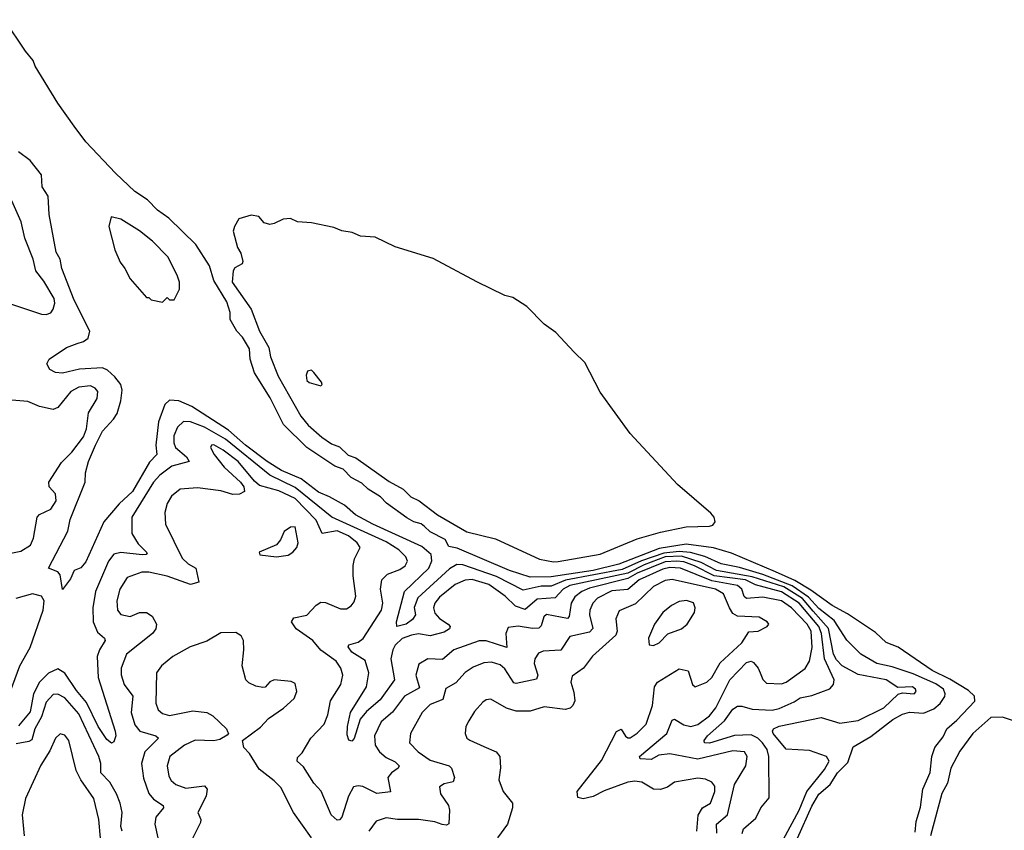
# Model space of a CAD drawing. Extents: x 1603745 to 1745082, y 385868 to 533966.
# Tile 623 of 646: x 1643431 to 1647662, y 510948 to 514434. Entities that reach past the tile are written whole.
import ezdxf

# ---------------------------------------------------------------- set-up
doc = ezdxf.new("R2010")
doc.units = 0

msp = doc.modelspace()

# ---------------------------------------------------------------- linework, layer by layer
at = {"layer": '0CON20XD'}
for points in [[(1647279.6, 510940.4), (1647283.5, 510986.5), (1647302.4, 511047.6), (1647312.7, 511125), (1647343.7, 511196.3), (1647351.6, 511265), (1647363.6, 511305), (1647399.8, 511350.2), (1647416.1, 511385), (1647458.8, 511421.2), (1647535.8, 511504.2), (1647534.9, 511525), (1647508.9, 511548.9), (1647427.8, 511597.8), (1647351.7, 511635), (1647205.9, 511735.9), (1647155, 511755.8), (1647108.7, 511798.7), (1646989, 511879), (1646922.2, 511915), (1646831.4, 511981.4), (1646762.2, 512022.2), (1646679.3, 512059.3), (1646490.6, 512140.6), (1646412.5, 512162.5), (1646295, 512179.5), (1646179.5, 512160.5), (1646005, 512092.7), (1645895, 512065.9), (1645715, 512038), (1645625, 512036.7), (1645535.4, 512065), (1645311, 512161), (1645275, 512168.1), (1645258.6, 512198.6), (1645195, 512231.5), (1645169.8, 512255), (1645156.2, 512266.2), (1645124.7, 512274.7), (1645095, 512291.9), (1645006.9, 512355), (1644981.7, 512381.7), (1644928.8, 512415), (1644901.3, 512441.3), (1644855, 512465.3), (1644820.9, 512500.9), (1644785, 512513.8), (1644665, 512594.8), (1644565, 512693.4), (1644507.8, 512807.8), (1644439.3, 512915), (1644421.8, 512975), (1644418.4, 513018.4), (1644388.9, 513068.9), (1644363.6, 513095), (1644335.8, 513145), (1644334.5, 513175), (1644321.2, 513221.2), (1644265, 513312.5), (1644246.4, 513376.4), (1644188.2, 513468.2), (1644071.3, 513581.3), (1644022.5, 513615), (1643979.5, 513659.5), (1643925, 513694.8), (1643841.8, 513775), (1643715, 513909.5), (1643665, 513975.8), (1643594.6, 514075), (1643496.7, 514235), (1643488.7, 514258.7), (1643455, 514298.6), (1643365, 514434.4)], [(1643677.8, 513042.2), (1643705, 513050), (1643725, 513064.3), (1643731.5, 513095), (1643665, 513228), (1643611.1, 513365), (1643604.3, 513404.3), (1643588, 513435), (1643557, 513597), (1643552.5, 513675), (1643526.7, 513715), (1643525, 513767.5), (1643475, 513828.8), (1643425.5, 513865.5)], [(1643370.2, 513220.2), (1643525, 513168.5), (1643545, 513166.9), (1643565, 513174), (1643575, 513190), (1643581.5, 513215), (1643578.9, 513235), (1643535, 513310), (1643500.5, 513355), (1643487.8, 513405), (1643452.3, 513495), (1643437, 513565), (1643396.6, 513655)], [(1644045, 513220), (1644065, 513240), (1644075, 513230), (1644095, 513230), (1644117.5, 513275), (1644117.5, 513305), (1644106.7, 513335), (1644066.7, 513415), (1644001.7, 513481.7), (1643945, 513526.7), (1643865, 513576.7), (1643823, 513587), (1643813.3, 513545), (1643840, 513445), (1643861.7, 513391.7), (1643882.5, 513365), (1643905, 513320), (1643975, 513240), (1643985, 513240), (1643995, 513230), (1644045, 513220)], [(1645725, 512102.3), (1645745, 512104.5), (1645925, 512135.9), (1646085, 512201.8), (1646185, 512231), (1646295, 512253.1), (1646395, 512256.1), (1646409, 512261), (1646419.2, 512275), (1646414.9, 512294.9), (1646401.5, 512311.5), (1646258.1, 512435), (1646055, 512655.3), (1645925, 512832.8), (1645859.6, 512959.6), (1645814.3, 513004.3), (1645735, 513088.9), (1645684.5, 513124.5), (1645610.9, 513200.9), (1645549.6, 513239.6), (1645515, 513248.5), (1645395, 513306.4), (1645207.7, 513407.7), (1645045, 513457.3), (1644958.7, 513498.7), (1644895, 513503.8), (1644859.5, 513519.5), (1644815, 513526.9), (1644780.3, 513540.3), (1644685, 513560.7), (1644625, 513565.5), (1644595, 513579.2), (1644563.2, 513576.8), (1644525, 513557.5), (1644505, 513554), (1644480.8, 513560.8), (1644458.3, 513588.3), (1644425, 513594.4), (1644372.6, 513577.4), (1644354.3, 513545), (1644348.6, 513525), (1644366.5, 513455), (1644380.8, 513430.8), (1644390, 513395), (1644386.7, 513385), (1644355, 513366.9), (1644347.8, 513355), (1644343.6, 513305), (1644425, 513189.2), (1644460.7, 513095), (1644501.3, 513025), (1644508.1, 512985), (1644541.8, 512901.8), (1644638.7, 512728.7), (1644670.8, 512690.8), (1644728.6, 512638.6), (1644770.4, 512610.4), (1644805, 512596.8), (1644841.9, 512561.9), (1644875, 512550.7), (1645018.6, 512448.6), (1645078.9, 512415), (1645111.9, 512381.9), (1645147.2, 512365), (1645225.6, 512305.5), (1645351.7, 512231.7), (1645475, 512202), (1645664.4, 512114.4), (1645725, 512102.3)], [(1646774.1, 510914.1), (1646835, 511052.3), (1646865, 511103.6), (1646914.3, 511145.7), (1646945.8, 511195), (1646989.5, 511240.5), (1647013.1, 511306.9), (1647088.6, 511351.4), (1647183.9, 511425), (1647225, 511447.9), (1647255, 511456), (1647315, 511452.1), (1647359.7, 511470.3), (1647386.9, 511493.1), (1647407, 511523), (1647408.9, 511535), (1647401, 511555), (1647367.5, 511577.5), (1647270.5, 511620.5), (1647180.6, 511650.6), (1647114, 511665), (1647045.8, 511705), (1646985, 511765.7), (1646930.7, 511850.7), (1646865, 511902.2), (1646821.2, 511951.2), (1646750.2, 512000.2), (1646625, 512048.5), (1646525, 512078.6), (1646445, 512094.9), (1646375.9, 512125.9), (1646313.3, 512143.3), (1646265, 512147), (1646199.3, 512140.7), (1646103.2, 512106.8), (1646020.6, 512069.4), (1645775.8, 512024.2), (1645715, 511998.7), (1645672.5, 511997.5), (1645595, 511981), (1645479.9, 512039.9), (1645335, 512090.4), (1645309.2, 512090.8), (1645278, 512072), (1645141.8, 511948.2), (1645126.1, 511906.1), (1645132, 511875), (1645119, 511855), (1645091.8, 511835), (1645052, 511825), (1645050, 511845), (1645084.8, 511975.2), (1645189.1, 512075), (1645202.5, 512107.5), (1645198.6, 512135), (1645158.6, 512168.6), (1644948.2, 512265), (1644874.4, 512305), (1644826, 512346), (1644762.2, 512382.2), (1644715, 512402.1), (1644639.9, 512459.9), (1644556.2, 512495), (1644494.3, 512535), (1644400.4, 512605), (1644328.4, 512668.4), (1644171, 512771), (1644115.2, 512795.2), (1644075, 512798.7), (1644055, 512780), (1644027.6, 512705), (1644015.1, 512605), (1644020.2, 512565), (1643989, 512531), (1643915.6, 512405), (1643857.7, 512352.3), (1643792.2, 512275), (1643715, 512103.3), (1643693.6, 512076.4), (1643664.2, 512065.8), (1643649.6, 512030.4), (1643615, 511983.8), (1643605, 512046.7), (1643595, 512060), (1643553.8, 512075), (1643637.8, 512235), (1643647.8, 512285), (1643712.2, 512445), (1643713.5, 512485), (1643726, 512535), (1643756.7, 512605), (1643786.7, 512665), (1643834.2, 512715.8), (1643848.8, 512741.2), (1643865.6, 512795), (1643871.7, 512841.7), (1643865.3, 512865), (1643838.9, 512898.9), (1643807.4, 512927.4), (1643786.6, 512936.6), (1643688.2, 512931.8), (1643614.6, 512914.6), (1643585, 512917.5), (1643560.5, 512930.5), (1643546.7, 512955), (1643556.7, 512975), (1643632, 513025), (1643677.8, 513042.2)], [(1644725, 512860), (1644730, 512865), (1644727.5, 512875), (1644695, 512917.5), (1644685, 512927.5), (1644667, 512923), (1644661.2, 512905), (1644665, 512883.3), (1644675, 512873.8), (1644725, 512860)], [(1643385, 512139), (1643435, 512148.4), (1643476.5, 512175), (1643490.3, 512205), (1643505.7, 512294.3), (1643515, 512306.7), (1643565, 512329.5), (1643587.2, 512365), (1643584.7, 512394.7), (1643557.5, 512425), (1643555.6, 512445.6), (1643610.3, 512529.7), (1643655, 512573.8), (1643705, 512640), (1643717.7, 512675), (1643726, 512744), (1643763.3, 512805), (1643766.5, 512835), (1643755, 512850), (1643735, 512860.4), (1643685, 512854.6), (1643650.9, 512835), (1643595, 512766.9), (1643575, 512757.3), (1643515, 512770.3), (1643465, 512792.1), (1643325, 512804.2)], [(1646712.1, 510907.9), (1646780.8, 511035), (1646813.1, 511115), (1646889.6, 511210.4), (1646909.1, 511245), (1646898.7, 511265), (1646825, 511291), (1646725, 511297.8), (1646669.6, 511365), (1646665.5, 511375), (1646671.1, 511385), (1646694.5, 511395.5), (1646875, 511433.5), (1646955, 511408.8), (1647035, 511420.2), (1647145, 511474.8), (1647206.5, 511533.5), (1647225, 511539.2), (1647275, 511534.6), (1647284.2, 511545), (1647281.4, 511555), (1647268, 511565), (1647205, 511562), (1647155, 511595.5), (1647035, 511617.7), (1646966, 511655), (1646940.9, 511680.9), (1646927.8, 511705), (1646906.3, 511816.3), (1646840.6, 511890.6), (1646794.6, 511945), (1646715.3, 511995.3), (1646578.9, 512038.9), (1646425, 512066.2), (1646359.5, 512099.5), (1646275, 512127.1), (1646205, 512123.8), (1646115, 512089.7), (1646045, 512053.7), (1645795, 512000.9), (1645766.8, 511985), (1645731.5, 511948.5), (1645655, 511941.8), (1645602.4, 511897.6), (1645562.2, 511912.2), (1645517.2, 511955), (1645447.6, 512005), (1645375, 512026.6), (1645345, 512024), (1645301.8, 512005), (1645235, 511951.1), (1645214.2, 511925), (1645208.4, 511905), (1645215, 511881.8), (1645235, 511859.8), (1645271.8, 511835), (1645281.1, 511825), (1645278.1, 511815), (1645255, 511800.8), (1645195, 511784), (1645145, 511792.9), (1645115, 511787.9), (1645075, 511772.5), (1645044.8, 511745), (1645033.8, 511725), (1645025.2, 511685), (1645042.2, 511595), (1644980.3, 511509.7), (1644920.6, 511459.4), (1644893.4, 511426.6), (1644867.6, 511342.4), (1644857.9, 511332.1), (1644845, 511336), (1644838.3, 511358.3), (1644839.1, 511395), (1644852.4, 511455), (1644921.5, 511565), (1644931.4, 511625), (1644915, 511677.9), (1644858.6, 511715), (1644842.5, 511737.5), (1644844.7, 511745.3), (1644885, 511756.8), (1644906.4, 511773.6), (1644986.1, 511895), (1644990.8, 511925), (1644981.1, 511985), (1644986.9, 512025), (1645010.9, 512049.1), (1645065, 512070), (1645087.3, 512085), (1645097.7, 512105), (1645089.6, 512125), (1645059.8, 512155), (1645005, 512188.5), (1644772.7, 512295), (1644615, 512422.5), (1644506.2, 512476.2), (1644315, 512629.8), (1644225, 512682.5), (1644165.3, 512704.7), (1644135, 512705.9), (1644108.3, 512681.7), (1644093.4, 512645), (1644092.4, 512615), (1644100, 512595), (1644147.5, 512555), (1644159.5, 512535), (1644085, 512513.8), (1644033.1, 512475), (1644005.2, 512444.8), (1643913.1, 512295), (1643912.2, 512225), (1643940.4, 512180.4), (1643978.3, 512141.7), (1643973.8, 512135), (1643956.9, 512133.1), (1643865, 512143.5), (1643835, 512135.9), (1643812, 512105), (1643756.3, 511975), (1643744.8, 511904.8), (1643746.8, 511845), (1643765, 511800), (1643795.6, 511775), (1643798.5, 511765), (1643773.6, 511725), (1643763.8, 511695), (1643767.7, 511605), (1643840.4, 511375), (1643843.1, 511355), (1643835, 511328.8), (1643825, 511323.1), (1643805, 511338.9), (1643768.3, 511395), (1643718.2, 511498.2), (1643675, 511549.4), (1643625, 511624.7), (1643595, 511642.9), (1643555, 511624), (1643515.1, 511584.9), (1643490.4, 511535), (1643475, 511457.7), (1643425, 511398)], [(1646535.6, 510935), (1646540.9, 510955), (1646595, 511000.8), (1646615.4, 511044.6), (1646651.7, 511088.3), (1646651, 511265), (1646643, 511295), (1646623.5, 511325), (1646603.7, 511345), (1646575, 511358.2), (1646503.5, 511356.5), (1646395, 511322.6), (1646374.1, 511324.1), (1646372.9, 511335), (1646387.2, 511355), (1646460.5, 511419.5), (1646495, 511469.1), (1646515, 511481.8), (1646535, 511482.7), (1646578.8, 511468.8), (1646665, 511465.2), (1646695, 511471.9), (1646759.8, 511500.2), (1646785, 511517.3), (1646835, 511528.4), (1646912.7, 511557.3), (1646928.1, 511575), (1646931.2, 511595), (1646890.1, 511685), (1646877.4, 511795), (1646865.3, 511825), (1646780.9, 511925), (1646705, 511974.3), (1646593.3, 512003.3), (1646549.5, 512025), (1646415, 512042.7), (1646330.8, 512085), (1646285, 512102.9), (1646255, 512106.3), (1646205, 512102.3), (1646085, 512053.9), (1646045, 512031.8), (1645880, 511990), (1645846.4, 511975), (1645817.1, 511952.9), (1645801.3, 511925), (1645792.6, 511867.4), (1645785, 511858.7), (1645695, 511876.8), (1645683.2, 511866.8), (1645672, 511828), (1645662.3, 511817.7), (1645635, 511815.9), (1645573.3, 511826.7), (1645530.1, 511819.9), (1645519.7, 511795), (1645525, 511733.8), (1645435, 511763.4), (1645405, 511762.6), (1645295.9, 511724.1), (1645247.8, 511682.2), (1645185, 511685.3), (1645146.6, 511663.4), (1645132.5, 511615), (1645148.5, 511561.5), (1645084.6, 511525), (1645033.2, 511456.8), (1644984.7, 511415), (1644955.9, 511355), (1644959.1, 511315), (1644976.7, 511285), (1645005, 511261.4), (1645045, 511242.9), (1645061.2, 511225), (1645057.8, 511215), (1645027.9, 511195), (1645013.3, 511175), (1645025, 511114.3), (1644965, 511107), (1644905, 511136.4), (1644885, 511140), (1644865, 511135.4), (1644844.1, 511095), (1644815.4, 511005), (1644805, 510992.9), (1644795, 510991.4), (1644769.4, 511015), (1644726.4, 511116.4), (1644695, 511150.6), (1644650.9, 511220.9), (1644622.9, 511245), (1644625, 511261.2), (1644645, 511282), (1644682.2, 511345), (1644739.2, 511405), (1644754.8, 511445.2), (1644766.5, 511505), (1644810.4, 511575), (1644819.2, 511615), (1644810.8, 511645), (1644790.4, 511675), (1644725, 511723.1), (1644690, 511765), (1644618.6, 511815), (1644598.8, 511845), (1644608.3, 511861.7), (1644665, 511873.5), (1644705, 511916.5), (1644725, 511928.8), (1644745, 511928.2), (1644809.7, 511900.3), (1644835, 511901.1), (1644855, 511913.3), (1644868.7, 511931.3), (1644875.3, 511954.7), (1644863.3, 512043.3), (1644863.6, 512086.4), (1644870, 512115), (1644894.4, 512165), (1644880.9, 512185), (1644843.3, 512215), (1644795, 512236.6), (1644730, 512225), (1644705, 512282), (1644615, 512375.4), (1644545, 512408.1), (1644461.1, 512431.1), (1644439.1, 512449.1), (1644369.8, 512535), (1644305, 512583.6), (1644265, 512605.3), (1644255, 512604), (1644250, 512595), (1644266.4, 512565), (1644309.8, 512509.8), (1644380, 512445), (1644393.3, 512425), (1644396.7, 512405), (1644376, 512394), (1644347.3, 512392.7), (1644295, 512407.9), (1644195, 512421.2), (1644120.8, 512415), (1644083.1, 512385), (1644065, 512354.2), (1644054.6, 512315), (1644057.7, 512265), (1644129.1, 512119.1), (1644154, 512094), (1644188, 512075), (1644200, 512015), (1644165, 512005.6), (1644065, 512040.7), (1643985, 512058.6), (1643955, 512058.4), (1643892.7, 512035), (1643860.8, 511985), (1643848, 511935), (1643850.4, 511895), (1643865.9, 511875.9), (1643905, 511867.3), (1643945, 511884.7), (1643975, 511885.5), (1643999.8, 511869.8), (1644018.9, 511835), (1644016.1, 511815), (1644000.7, 511795), (1643889.5, 511705), (1643867.3, 511645), (1643867.4, 511617.4), (1643879.2, 511575), (1643916.8, 511525), (1643910, 511455), (1643925, 511401.1), (1643946.4, 511375), (1644016.2, 511355), (1644027.3, 511345), (1643968.9, 511285), (1643954.4, 511235), (1643963.1, 511173.1), (1643986.3, 511106.3), (1644005, 511082.1), (1644047.9, 511055), (1644048.2, 511045), (1644015.3, 511005), (1644011.5, 510975), (1644043.9, 510823.9)], [(1644535, 512123.8), (1644585, 512130.8), (1644605, 512143.8), (1644621.2, 512165), (1644628, 512185), (1644615, 512253.8), (1644595, 512252), (1644567.3, 512232.7), (1644552.1, 512197.9), (1644535, 512176.2), (1644460, 512145), (1644463, 512133), (1644535, 512123.8)], [(1646426.5, 510936.5), (1646426.1, 510973.9), (1646473.1, 511015), (1646502.4, 511145), (1646552.1, 511225), (1646557.8, 511265), (1646545.5, 511285), (1646495, 511290), (1646345, 511254.8), (1646225, 511277.1), (1646178.1, 511271.9), (1646145, 511252.4), (1646096.7, 511255), (1646094.6, 511265), (1646212.2, 511365), (1646235, 511422.5), (1646245, 511425.7), (1646285, 511402.1), (1646315, 511394.8), (1646345, 511403), (1646395, 511440.4), (1646422.4, 511475), (1646482.4, 511595), (1646555, 511670.4), (1646575, 511675.4), (1646585, 511670), (1646605, 511645.6), (1646612.8, 511625), (1646625, 511596.9), (1646640.3, 511580.3), (1646705, 511578.7), (1646725.2, 511584.8), (1646806.6, 511643.4), (1646824.7, 511675), (1646837.2, 511735), (1646832.1, 511805), (1646814.9, 511835), (1646748.1, 511905), (1646705, 511934.6), (1646625, 511951.4), (1646555, 511945.2), (1646544.1, 511954.1), (1646534.4, 511985), (1646515, 512000.5), (1646405, 512021.3), (1646270.9, 512075), (1646225, 512078.3), (1646195, 512070.8), (1646093.4, 512025), (1646045, 511984.5), (1645975, 511978.8), (1645914, 511946), (1645894.3, 511925), (1645881.1, 511895), (1645879.8, 511875), (1645894.1, 511815.9), (1645879.3, 511800.7), (1645795, 511781.1), (1645756.5, 511723.5), (1645680.8, 511719.2), (1645659.8, 511710.2), (1645644.7, 511685.3), (1645641.8, 511665), (1645658.2, 511615), (1645651.5, 511598.5), (1645565, 511580), (1645555, 511582.9), (1645515, 511642), (1645495, 511660.2), (1645458.2, 511671.8), (1645425, 511669.1), (1645379.9, 511650.1), (1645345, 511626.2), (1645305, 511582.3), (1645262.1, 511557.9), (1645249.1, 511510.9), (1645195, 511489.4), (1645160.4, 511455), (1645110, 511365), (1645105.5, 511325), (1645142.7, 511285), (1645195, 511250), (1645277.1, 511225), (1645286.5, 511215), (1645300, 511175), (1645293.3, 511156.7), (1645255, 511148.6), (1645234.3, 511135), (1645238.9, 511105), (1645273.3, 511055), (1645278.5, 511035), (1645274.4, 510975.6), (1645265, 510970), (1645246.9, 510973.1), (1645215, 510984.7), (1645145, 510994.1), (1645055, 510995.3), (1645005, 511002.3), (1644962.4, 510987.6), (1644930.9, 510945)], [(1646340.5, 510945), (1646347.2, 511012.8), (1646365, 511045.5), (1646399.4, 511065), (1646418.8, 511115), (1646417.7, 511137.7), (1646405.4, 511155.4), (1646377.8, 511167.8), (1646345, 511172.3), (1646245, 511155.4), (1646215, 511133.6), (1646185, 511123.5), (1646155, 511124.5), (1646105, 511154.6), (1646075, 511159.7), (1646045, 511154.7), (1645942.1, 511117.9), (1645895, 511093.8), (1645853.1, 511083.1), (1645829.1, 511089.1), (1645826.5, 511115), (1645931.4, 511248.6), (1645995, 511373.6), (1646015, 511383.5), (1646035, 511353.3), (1646045, 511345.5), (1646055, 511346.4), (1646085, 511366.2), (1646122.7, 511405), (1646149.8, 511485), (1646158.4, 511565), (1646172, 511585), (1646265, 511643.1), (1646303.9, 511633.9), (1646322.7, 511575), (1646333.8, 511565), (1646384, 511585), (1646405, 511605.7), (1646441.1, 511668.9), (1646534.7, 511755), (1646565, 511801.5), (1646605, 511804.6), (1646643.8, 511825), (1646650, 511835), (1646643.3, 511845), (1646608.8, 511865), (1646515, 511868.9), (1646495, 511880.9), (1646481, 511905), (1646455.8, 511965), (1646421.8, 511985), (1646235, 512026.6), (1646205, 512021.9), (1646155, 511996.3), (1646077.5, 511922.5), (1646007.5, 511892.5), (1645992.1, 511857.9), (1645998.8, 511805), (1645993.1, 511786.9), (1645892.4, 511697.6), (1645853.8, 511646.2), (1645805, 511610.8), (1645799.1, 511585), (1645812.5, 511542.5), (1645816.2, 511505), (1645808.5, 511485), (1645796.3, 511473.7), (1645775, 511467.5), (1645685, 511479.6), (1645625, 511461.1), (1645565, 511460.9), (1645522.9, 511472.9), (1645455, 511512.1), (1645435, 511510), (1645420.8, 511499.2), (1645385, 511458.6), (1645360.8, 511419.2), (1645348.1, 511395), (1645345.7, 511365), (1645352.9, 511345), (1645365.4, 511335.4), (1645425, 511308.5)], [(1643381.1, 511518.9), (1643431.4, 511655), (1643475.1, 511734.9), (1643531, 511895), (1643535.2, 511935.2), (1643524.3, 511955.7), (1643485, 511965.5), (1643413.5, 511945)], [(1646155, 511742.5), (1646179.2, 511755), (1646216.9, 511793.1), (1646275, 511814.6), (1646300, 511835), (1646330.4, 511885), (1646333.5, 511905), (1646325.9, 511925.9), (1646296.8, 511936.8), (1646265, 511931.9), (1646232.2, 511915), (1646195.5, 511885), (1646158.9, 511835), (1646132.5, 511775), (1646136, 511746), (1646155, 511742.5)], [(1644685, 510915.6), (1644607.5, 511025), (1644552.7, 511132.7), (1644525, 511161.5), (1644460.5, 511210.5), (1644418, 511278), (1644393.8, 511305), (1644387.5, 511335), (1644465, 511391.9), (1644500.6, 511429.4), (1644565, 511474), (1644610, 511515), (1644622, 511545), (1644615, 511580), (1644597.7, 511587.7), (1644525, 511596), (1644505, 511586.2), (1644485.8, 511564.2), (1644475, 511562), (1644445, 511567.5), (1644415, 511582.9), (1644403.1, 511595), (1644386.5, 511655), (1644394.4, 511725), (1644392.5, 511765), (1644382, 511785), (1644359.1, 511799.1), (1644295, 511797.5), (1644235, 511761.9), (1644162.9, 511737.1), (1644088.9, 511695), (1644039.4, 511655), (1644017.9, 511625), (1644016.2, 511495), (1644026, 511466), (1644045, 511451.2), (1644075, 511442.5), (1644175, 511462.2), (1644235, 511454.6), (1644260.1, 511440.1), (1644318.8, 511385), (1644323.8, 511373.8), (1644327.5, 511365), (1644323, 511357), (1644290.8, 511339.2), (1644265, 511333.6), (1644185, 511335.6), (1644139.5, 511315), (1644075.5, 511265), (1644063.8, 511225), (1644071.3, 511181.3), (1644081.9, 511161.9), (1644101.4, 511145), (1644145, 511130), (1644225, 511138.8), (1644235.7, 511125.7), (1644231.6, 511095), (1644195.7, 511025), (1644209.4, 510995), (1644208, 510982), (1644165, 510896)], [(1643871.1, 510945), (1643865.8, 510965), (1643871.1, 511025), (1643862.3, 511065), (1643847.3, 511105), (1643817.7, 511155), (1643779.5, 511195), (1643779.2, 511235), (1643770.2, 511265), (1643685, 511449.4), (1643625, 511517.3), (1643595, 511533.3), (1643575, 511532.7), (1643545, 511499.5), (1643524.1, 511435.9), (1643495.6, 511385), (1643482.3, 511337.7), (1643469.8, 511330.2), (1643415, 511320)], [(1648595, 510903.3), (1648439.8, 510979.8), (1648375, 511003.2), (1648215, 511093.8), (1648122, 511152), (1648016, 511205), (1647980.8, 511205), (1647979.6, 511235), (1647957.8, 511257.8), (1647782.9, 511365), (1647715, 511414.1), (1647655.1, 511435.1), (1647605, 511433.1), (1647527.5, 511365), (1647471.8, 511288.2), (1647432.7, 511215), (1647418.7, 511151.3), (1647393.4, 511106.6), (1647344.8, 510925)], [(1643777.2, 510915), (1643770.2, 510995), (1643749, 511085), (1643693.2, 511165), (1643672.6, 511205), (1643641.1, 511335), (1643625, 511357.9), (1643605, 511362.7), (1643583.8, 511345), (1643560.4, 511289.6), (1643521.8, 511228.2), (1643456.2, 511085), (1643441.1, 511015), (1643450.4, 510925)], [(1645425, 511308.5), (1645478, 511285), (1645494.2, 511265), (1645497.2, 511217.2), (1645490.6, 511165), (1645508.1, 511115), (1645548.1, 511065), (1645548.6, 511045), (1645527.1, 510975), (1645484, 510916)]]:
    msp.add_lwpolyline(points, dxfattribs=at)

doc.saveas('drawing.dxf')
